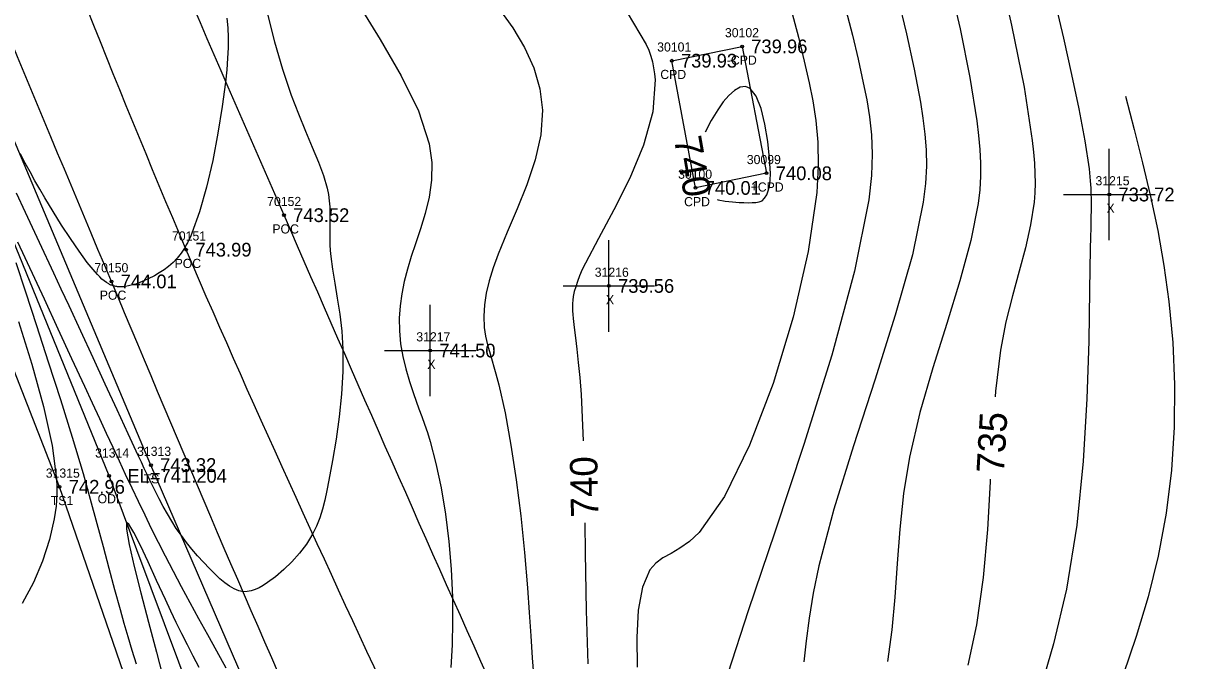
# Model space of a CAD drawing. Extents: x 1376587 to 1378239, y 1000335 to 1003031.
# Drawn here: x 1376817.9 to 1376945.5, y 1002540.2 to 1002609.8 of the extents above; entities that cross this region are included whole.
import ezdxf

# ---------------------------------------------------------------- set-up
doc = ezdxf.new("R2010")
doc.units = 0
for name, color, linetype in [('RD_DTM_BkLn1', 7, 'Continuous'), ('RD_DTM_BkLn2', 7, 'Continuous'), ('RD_DTM_BkLn_txCode', 7, 'Continuous'), ('RD_DTM_Major1', 7, 'Continuous'), ('RD_DTM_Major1_Lbl', 7, 'Continuous'), ('RD_DTM_Minor1', 7, 'Continuous'), ('RD_EX_Conc', 7, 'Continuous'), ('RD_EX_Conc_txCode', 7, 'Continuous'), ('RD_EX_H2O', 7, 'Continuous'), ('RD_EX_H2O_txCode', 7, 'Continuous'), ('RD_EX_Misc', 7, 'Continuous'), ('RD_EX_Misc_txCode', 7, 'Continuous'), ('RD_EX_Road', 7, 'Continuous'), ('RD_EX_Road_txCode', 7, 'Continuous'), ('RD_EX_TX_Conc_ELEV', 7, 'Continuous'), ('RD_EX_TX_H2O_ELEV', 7, 'Continuous'), ('RD_EX_TX_Misc_ELEV', 7, 'Continuous'), ('RD_EX_TX_Road_ELEV', 7, 'Continuous'), ('RD_HC_Survey_ELEV', 7, 'Continuous'), ('RD_HC_Survey_txCode', 7, 'Continuous'), ('RD_SMD_Locator', 7, 'Continuous')]:
    doc.layers.add(name, color=color, linetype=linetype)

msp = doc.modelspace()

# ---------------------------------------------------------------- linework, layer by layer
at = {"layer": 'RD_DTM_BkLn1'}
msp.add_spline([(1377003.45, 1002259.31), (1376973.19, 1002311.2), (1376942.72, 1002364.73), (1376914.25, 1002420.14), (1376886.11, 1002475.59), (1376860.06, 1002531.09), (1376835.65, 1002585.09), (1376813.12, 1002641.26), (1376777.12, 1002732.3)], degree=3, dxfattribs=at)
at = {"layer": 'RD_DTM_BkLn2'}
for points in [[(1376885.61, 1002428.98), (1376889.78, 1002434.68), (1376874.69, 1002468.75), (1376852.19, 1002514.33), (1376831.8, 1002561.56), (1376809.96, 1002613.35), (1376792.97, 1002652.8), (1376775.33, 1002700.18), (1376756.39, 1002747.21), (1376739.8, 1002794.07), (1376723.1, 1002839.91), (1376704.95, 1002887.54), (1376687.77, 1002934.36), (1376670.41, 1002980.85)], [(1376885.61, 1002428.97), (1376881.3, 1002430.18), (1376863.13, 1002464.59), (1376838.71, 1002510.16), (1376821.82, 1002559.18), (1376802.89, 1002607.61), (1376786.81, 1002643.28), (1376765.51, 1002696.1), (1376748.39, 1002745.62), (1376732.07, 1002790.52), (1376713.54, 1002837.08), (1376692.71, 1002883.81), (1376675.42, 1002930.22), (1376657.29, 1002975.68)]]:
    msp.add_lwpolyline(points, dxfattribs=at)
at = {"layer": 'RD_DTM_Major1'}
for points in [[(1376924.14, 1002616.9), (1376925.8, 1002609.64), (1376927.16, 1002602.85), (1376928.06, 1002597.02), (1376928.2, 1002595.75), (1376928.29, 1002594.56), (1376928.35, 1002593.43), (1376928.36, 1002592.35), (1376928.33, 1002591.31), (1376928.25, 1002590.29), (1376927.88, 1002587.81), (1376927.31, 1002585.31), (1376926.62, 1002582.74), (1376925.88, 1002580.05), (1376925.18, 1002577.19), (1376924.58, 1002574.1), (1376924.03, 1002569.63), (1376923.99, 1002569.02)], [(1376883.81, 1002611.02), (1376885.9, 1002607.51), (1376886.16, 1002606.88), (1376886.38, 1002606.24), (1376886.56, 1002605.6), (1376886.7, 1002604.96), (1376886.8, 1002604.31), (1376886.86, 1002603.65), (1376886.61, 1002600.15), (1376885.6, 1002596.52), (1376884.1, 1002592.89), (1376882.37, 1002589.44), (1376880.67, 1002586.3), (1376879.26, 1002583.62), (1376878.91, 1002582.91), (1376878.62, 1002582.25), (1376878.38, 1002581.63), (1376878.19, 1002581.05), (1376878.04, 1002580.51), (1376877.93, 1002579.98), (1376877.88, 1002579.59), (1376877.85, 1002579.2), (1376877.84, 1002578.8), (1376877.85, 1002578.41), (1376877.87, 1002578), (1376877.9, 1002577.58), (1376878.01, 1002576.59), (1376878.15, 1002575.47), (1376878.3, 1002574.21), (1376878.47, 1002572.77), (1376878.63, 1002571.14), (1376878.77, 1002569.28), (1376879, 1002564.22)], [(1376899.48, 1002593.41), (1376899.37, 1002595.07), (1376899.17, 1002596.92), (1376898.86, 1002598.79), (1376898.44, 1002600.5), (1376897.9, 1002601.87), (1376897.24, 1002602.72), (1376896.72, 1002602.93), (1376896.15, 1002602.84), (1376895.55, 1002602.5), (1376894.93, 1002601.95), (1376894.31, 1002601.23), (1376893.7, 1002600.37), (1376892.98, 1002599.19), (1376892.34, 1002597.94)], [(1376893.63, 1002590.59), (1376893.76, 1002590.55), (1376894.52, 1002590.41), (1376895.3, 1002590.32), (1376896.06, 1002590.26), (1376896.55, 1002590.23), (1376897.01, 1002590.22), (1376897.45, 1002590.23), (1376897.85, 1002590.26), (1376898.21, 1002590.32), (1376898.54, 1002590.42), (1376898.82, 1002590.72), (1376899.05, 1002591.08), (1376899.22, 1002591.51), (1376899.35, 1002592.04), (1376899.43, 1002592.67), (1376899.48, 1002593.41)], [(1376923.45, 1002560.03), (1376923.44, 1002559.72), (1376923.15, 1002554.5), (1376922.7, 1002549.26), (1376921.97, 1002544.09), (1376921.03, 1002539.69)], [(1376879.18, 1002555.23), (1376879.23, 1002551.98), (1376879.34, 1002545.68), (1376879.51, 1002539.83)]]:
    msp.add_lwpolyline(points, dxfattribs=at)
at = {"layer": 'RD_DTM_Minor1'}
for points in [[(1376918.87, 1002614.83), (1376920.17, 1002609.21), (1376921.23, 1002603.91), (1376922, 1002599.18), (1376922.2, 1002597.56), (1376922.34, 1002596.04), (1376922.42, 1002594.56), (1376922.42, 1002593.11), (1376922.33, 1002591.64), (1376922.16, 1002590.12), (1376921.36, 1002586.1), (1376920.15, 1002581.7), (1376918.71, 1002577.03), (1376917.19, 1002572.19), (1376915.79, 1002567.29), (1376914.66, 1002562.43), (1376914.01, 1002558.45), (1376913.6, 1002554.56), (1376913.3, 1002550.79), (1376913.05, 1002547.11), (1376912.73, 1002543.54), (1376912.25, 1002540.08)], [(1376913.34, 1002612.79), (1376914.33, 1002608.69), (1376915.17, 1002604.81), (1376915.84, 1002601.22), (1376916.12, 1002599.45), (1376916.33, 1002597.72), (1376916.46, 1002596), (1376916.49, 1002594.22), (1376916.39, 1002592.34), (1376916.15, 1002590.3), (1376914.96, 1002584.54), (1376913.1, 1002577.92), (1376910.87, 1002570.83), (1376908.54, 1002563.65), (1376906.4, 1002556.75), (1376904.74, 1002550.53), (1376904.12, 1002547.55), (1376903.68, 1002544.84), (1376903.35, 1002542.35), (1376903.09, 1002540.06)], [(1376854.43, 1002611.95), (1376856.84, 1002608.04), (1376859.13, 1002604.1), (1376861.02, 1002600.27), (1376862.2, 1002596.67), (1376862.48, 1002594.61), (1376862.45, 1002592.67), (1376862.18, 1002590.82), (1376861.76, 1002589.06), (1376861.23, 1002587.37), (1376860.68, 1002585.73), (1376860.22, 1002584.33), (1376859.82, 1002582.96), (1376859.47, 1002581.6), (1376859.19, 1002580.26), (1376859, 1002578.94), (1376858.91, 1002577.62), (1376858.93, 1002576.21), (1376859.07, 1002574.82), (1376859.3, 1002573.43), (1376859.62, 1002572.06), (1376860.02, 1002570.7), (1376860.46, 1002569.36), (1376860.76, 1002568.54), (1376861.06, 1002567.72), (1376861.38, 1002566.88), (1376861.69, 1002566.01), (1376862, 1002565.1), (1376862.3, 1002564.14), (1376862.93, 1002561.73), (1376863.49, 1002559.07), (1376863.96, 1002556.2), (1376864.33, 1002553.22), (1376864.59, 1002550.17), (1376864.73, 1002547.14), (1376864.75, 1002544.48), (1376864.69, 1002541.9), (1376864.56, 1002539.43)], [(1376869.8, 1002611.43), (1376871.31, 1002609.34), (1376872.6, 1002607.18), (1376873.62, 1002604.96), (1376874.29, 1002602.68), (1376874.57, 1002600.32), (1376874.38, 1002597.63), (1376873.77, 1002594.91), (1376872.86, 1002592.19), (1376871.8, 1002589.54), (1376870.7, 1002586.99), (1376869.71, 1002584.6), (1376869.17, 1002583.11), (1376868.73, 1002581.69), (1376868.41, 1002580.35), (1376868.22, 1002579.07), (1376868.15, 1002577.82), (1376868.21, 1002576.6), (1376868.35, 1002575.66), (1376868.56, 1002574.7), (1376868.83, 1002573.71), (1376869.45, 1002571.54), (1376869.78, 1002570.32), (1376870.48, 1002567.26), (1376871.12, 1002563.75), (1376871.69, 1002559.96), (1376872.2, 1002556), (1376872.61, 1002552.02), (1376872.94, 1002548.16), (1376873.12, 1002545.46), (1376873.28, 1002542.89), (1376873.43, 1002540.48), (1376873.62, 1002538.21)], [(1376930.51, 1002612.21), (1376931.45, 1002608.21), (1376932.35, 1002604.25), (1376933.16, 1002600.47), (1376933.81, 1002596.99), (1376934.26, 1002593.92), (1376934.31, 1002593.48), (1376934.36, 1002593.05), (1376934.39, 1002592.63), (1376934.43, 1002592.22), (1376934.45, 1002591.81), (1376934.47, 1002591.42), (1376934.5, 1002590.46), (1376934.49, 1002589.51), (1376934.47, 1002588.53), (1376934.44, 1002587.51), (1376934.4, 1002586.41), (1376934.37, 1002585.22), (1376934.3, 1002580.65), (1376934.22, 1002575.09), (1376934.03, 1002568.79), (1376933.63, 1002562), (1376932.92, 1002554.99), (1376931.78, 1002547.99), (1376930.39, 1002542.02), (1376928.74, 1002536.38)], [(1376844.51, 1002610.82), (1376845.3, 1002607.8), (1376846.17, 1002604.82), (1376847.12, 1002601.97), (1376847.9, 1002599.94), (1376848.68, 1002598.04), (1376849.42, 1002596.29), (1376850.1, 1002594.67), (1376850.65, 1002593.18), (1376851.05, 1002591.83), (1376851.19, 1002591.11), (1376851.28, 1002590.43), (1376851.33, 1002589.77), (1376851.35, 1002589.14), (1376851.34, 1002588.51), (1376851.33, 1002587.88), (1376851.32, 1002587.33), (1376851.32, 1002586.77), (1376851.32, 1002586.2), (1376851.34, 1002585.61), (1376851.38, 1002584.99), (1376851.44, 1002584.34), (1376851.63, 1002582.96), (1376851.88, 1002581.44), (1376852.15, 1002579.8), (1376852.42, 1002578.04), (1376852.63, 1002576.18), (1376852.76, 1002574.22), (1376852.75, 1002571.79), (1376852.61, 1002569.31), (1376852.35, 1002566.82), (1376852.01, 1002564.38), (1376851.63, 1002562.06), (1376851.24, 1002559.91), (1376851.01, 1002558.79), (1376850.78, 1002557.73), (1376850.53, 1002556.73), (1376850.23, 1002555.78), (1376849.87, 1002554.87), (1376849.43, 1002553.99), (1376848.78, 1002552.93), (1376848.02, 1002551.93), (1376847.19, 1002550.99), (1376846.31, 1002550.13), (1376845.41, 1002549.36), (1376844.53, 1002548.71), (1376844.06, 1002548.41), (1376843.61, 1002548.16), (1376843.17, 1002547.96), (1376842.74, 1002547.81), (1376842.32, 1002547.73), (1376841.91, 1002547.72), (1376841.38, 1002547.82), (1376840.87, 1002548.02), (1376840.36, 1002548.32), (1376839.85, 1002548.7), (1376839.33, 1002549.14), (1376838.82, 1002549.63), (1376838.18, 1002550.27), (1376837.53, 1002550.94), (1376836.9, 1002551.65), (1376836.28, 1002552.37), (1376835.68, 1002553.11), (1376835.12, 1002553.85), (1376834.57, 1002554.64), (1376834.07, 1002555.42), (1376833.59, 1002556.22), (1376833.13, 1002557.03), (1376832.69, 1002557.87), (1376832.25, 1002558.75), (1376831.97, 1002559.32), (1376831.68, 1002559.92), (1376831.38, 1002560.54), (1376831.07, 1002561.2), (1376830.75, 1002561.89), (1376830.41, 1002562.62), (1376829.32, 1002564.96), (1376828.11, 1002567.59), (1376826.81, 1002570.39), (1376825.47, 1002573.29), (1376824.13, 1002576.18), (1376822.85, 1002578.96), (1376822, 1002580.78), (1376821.19, 1002582.53), (1376819.64, 1002585.88), (1376818.87, 1002587.52), (1376818.11, 1002589.17), (1376817.13, 1002591.27)], [(1376840.09, 1002610.39), (1376840.18, 1002609.32), (1376840.22, 1002608.26), (1376840.22, 1002607.16), (1376840.17, 1002606), (1376840.08, 1002604.76), (1376839.94, 1002603.4), (1376839.59, 1002600.75), (1376839.12, 1002597.84), (1376838.54, 1002594.84), (1376837.86, 1002591.91), (1376837.1, 1002589.21), (1376836.27, 1002586.9), (1376836.16, 1002586.62), (1376836.03, 1002586.35), (1376835.91, 1002586.1), (1376835.79, 1002585.85), (1376835.66, 1002585.61), (1376835.53, 1002585.38), (1376835.47, 1002585.26), (1376835.39, 1002585.15), (1376835.32, 1002585.04), (1376835.25, 1002584.93), (1376835.18, 1002584.82), (1376835.11, 1002584.72), (1376834.67, 1002584.16), (1376834.21, 1002583.68), (1376833.73, 1002583.25), (1376833.23, 1002582.88), (1376832.71, 1002582.55), (1376832.18, 1002582.25), (1376831.51, 1002581.9), (1376830.83, 1002581.6), (1376830.16, 1002581.34), (1376829.5, 1002581.16), (1376828.86, 1002581.05), (1376828.26, 1002581.04), (1376828.16, 1002581.05), (1376828.06, 1002581.06), (1376827.96, 1002581.08), (1376827.87, 1002581.09), (1376827.78, 1002581.11), (1376827.68, 1002581.14), (1376827.6, 1002581.17), (1376827.51, 1002581.2), (1376827.43, 1002581.23), (1376827.35, 1002581.26), (1376827.27, 1002581.3), (1376827.18, 1002581.35), (1376826.94, 1002581.49), (1376826.69, 1002581.67), (1376826.45, 1002581.88), (1376826.2, 1002582.11), (1376825.95, 1002582.38), (1376825.69, 1002582.66), (1376824.84, 1002583.7), (1376823.94, 1002584.93), (1376823, 1002586.3), (1376822.04, 1002587.76), (1376821.11, 1002589.26), (1376820.21, 1002590.76), (1376819.66, 1002591.7), (1376819.12, 1002592.63), (1376818.6, 1002593.58), (1376818.07, 1002594.56), (1376817.54, 1002595.58)], [(1376901.74, 1002611.3), (1376902.14, 1002609.8), (1376902.52, 1002608.3), (1376902.89, 1002606.77), (1376903.26, 1002605.22), (1376903.69, 1002603.33), (1376904.09, 1002601.34), (1376904.41, 1002599.19), (1376904.62, 1002596.84), (1376904.67, 1002594.24), (1376904.51, 1002591.34), (1376903.58, 1002584.88), (1376901.93, 1002577.73), (1376899.74, 1002570.48), (1376897.18, 1002563.74), (1376894.44, 1002558.11), (1376891.69, 1002554.19), (1376890.61, 1002553.19), (1376889.57, 1002552.47), (1376888.6, 1002551.91), (1376887.72, 1002551.41), (1376886.94, 1002550.85), (1376886.29, 1002550.12), (1376885.47, 1002548.23), (1376885.03, 1002545.69), (1376884.87, 1002542.7), (1376884.92, 1002539.47)], [(1376907.71, 1002611.31), (1376908.42, 1002608.54), (1376909.04, 1002605.89), (1376909.6, 1002603.33), (1376909.97, 1002601.47), (1376910.28, 1002599.6), (1376910.48, 1002597.64), (1376910.56, 1002595.52), (1376910.48, 1002593.18), (1376910.2, 1002590.55), (1376908.65, 1002582.75), (1376906.15, 1002573.58), (1376903.1, 1002563.82), (1376899.93, 1002554.24), (1376897.02, 1002545.64), (1376894.8, 1002538.77)], [(1376938.24, 1002601.87), (1376939.19, 1002598.24), (1376940.11, 1002594.59), (1376940.98, 1002590.91), (1376941.77, 1002587.17), (1376942.44, 1002583.35), (1376942.99, 1002579.43), (1376943.4, 1002574.95), (1376943.6, 1002570.37), (1376943.56, 1002565.71), (1376943.26, 1002561.01), (1376942.69, 1002556.3), (1376941.82, 1002551.61), (1376940.71, 1002547.16), (1376939.4, 1002542.82), (1376937.98, 1002538.64)], [(1376840.02, 1002539.35), (1376838.98, 1002541.22), (1376838, 1002543.01), (1376837.03, 1002544.77), (1376836.08, 1002546.52), (1376835.15, 1002548.24), (1376834.25, 1002549.93), (1376833.38, 1002551.6), (1376832.61, 1002553.11), (1376831.87, 1002554.6), (1376831.15, 1002556.08), (1376830.43, 1002557.56), (1376829.73, 1002559.05), (1376829.03, 1002560.54), (1376828.35, 1002561.98), (1376827.66, 1002563.46), (1376826.95, 1002565), (1376826.2, 1002566.61), (1376825.41, 1002568.32), (1376824.57, 1002570.15), (1376823.16, 1002573.18), (1376821.67, 1002576.4), (1376820.16, 1002579.68), (1376817.27, 1002585.9)], [(1376817.03, 1002583.68), (1376818.1, 1002580.48), (1376819.3, 1002576.82), (1376820.59, 1002572.85), (1376821.91, 1002568.73), (1376823.19, 1002564.6), (1376824.38, 1002560.62), (1376825.17, 1002557.83), (1376825.9, 1002555.18), (1376826.57, 1002552.67), (1376827.2, 1002550.28), (1376827.81, 1002547.98), (1376828.42, 1002545.76), (1376828.84, 1002544.28), (1376829.27, 1002542.81), (1376829.72, 1002541.33), (1376830.18, 1002539.84)], [(1376817.33, 1002577.26), (1376818.79, 1002572.57), (1376820.07, 1002567.97), (1376821.02, 1002563.7), (1376821.5, 1002560), (1376821.53, 1002559.22), (1376821.53, 1002558.47), (1376821.49, 1002557.76), (1376821.43, 1002557.06), (1376821.34, 1002556.37), (1376821.23, 1002555.68), (1376820.71, 1002553.41), (1376819.96, 1002551.07), (1376818.97, 1002548.73), (1376817.74, 1002546.44)], [(1376837.06, 1002539.44), (1376836.41, 1002540.68), (1376835.79, 1002541.91), (1376835.17, 1002543.13), (1376834.57, 1002544.36), (1376833.98, 1002545.59), (1376833.38, 1002546.86), (1376832.41, 1002548.94), (1376831.48, 1002550.97), (1376830.64, 1002552.77), (1376829.93, 1002554.2), (1376829.4, 1002555.09), (1376829.11, 1002555.3), (1376829.11, 1002554.55), (1376829.43, 1002552.88), (1376829.98, 1002550.48), (1376830.71, 1002547.59), (1376831.54, 1002544.4), (1376832.39, 1002541.13), (1376833.97, 1002535.03)]]:
    msp.add_lwpolyline(points, dxfattribs=at)
at = {"layer": 'RD_EX_Conc'}
msp.add_lwpolyline([(1376899.04, 1002593.44), (1376891.28, 1002591.84), (1376888.68, 1002605.74), (1376896.36, 1002607.3), (1376899.04, 1002593.44)], dxfattribs=at)
at = {"layer": 'RD_EX_H2O'}
msp.add_lwpolyline([(1376884.04, 1002432.1), (1376867.96, 1002466.27), (1376845.47, 1002511.58), (1376827.22, 1002560.38), (1376806.48, 1002611.18), (1376788.41, 1002651.65), (1376772.82, 1002694.38), (1376753.28, 1002747.21), (1376736.65, 1002792.89), (1376719.2, 1002838.91), (1376701.08, 1002887.18), (1376684.58, 1002932.85), (1376667.2, 1002979.87)], dxfattribs=at)
at = {"layer": 'RD_EX_Misc'}
for p, q in [((1376936.47, 1002586.12), (1376936.47, 1002596.12)), ((1376931.47, 1002591.12), (1376941.47, 1002591.12)), ((1376881.81, 1002576.13), (1376881.81, 1002586.13)), ((1376876.81, 1002581.13), (1376886.81, 1002581.13)), ((1376862.3, 1002569.07), (1376862.3, 1002579.07)), ((1376857.3, 1002574.07), (1376867.3, 1002574.07))]:
    msp.add_line(p, q, dxfattribs=at)
at = {"layer": 'RD_EX_Road'}
for points in [[(1377013.31, 1002264.91), (1376982.81, 1002315.68), (1376952.47, 1002370.34), (1376923.17, 1002424.32), (1376895.64, 1002480.03), (1376870.11, 1002535.05), (1376846.33, 1002588.86), (1376822.29, 1002645.03), (1376786.56, 1002736.46)], [(1376994.75, 1002253.91), (1376964.91, 1002306.46), (1376934.4, 1002359.99), (1376904.77, 1002415.49), (1376877.27, 1002471.51), (1376851.04, 1002526.89), (1376827.48, 1002581.62), (1376804.19, 1002637.82), (1376768.46, 1002728.84)]]:
    msp.add_spline(points, degree=3, dxfattribs=at)
at = {"layer": 'RD_SMD_Locator'}
for centre in [(1376896.36, 1002607.3), (1376888.68, 1002605.74), (1376899.04, 1002593.44), (1376891.28, 1002591.84), (1376936.47, 1002591.12), (1376846.33, 1002588.86), (1376835.65, 1002585.09), (1376827.48, 1002581.62), (1376881.81, 1002581.13), (1376862.3, 1002574.07), (1376831.8, 1002561.56), (1376827.22, 1002560.38), (1376821.82, 1002559.18)]:
    msp.add_circle(centre, 0.15, dxfattribs=at)

# ---------------------------------------------------------------- texts
at = {"layer": 'RD_DTM_BkLn_txCode'}
for s, p in [('31313', (1376830.28, 1002562.56)), ('31315', (1376820.31, 1002560.18)), ('TS', (1376831, 1002559.56)), ('TS1', (1376820.86, 1002557.18))]:
    msp.add_text(s, height=1, dxfattribs=at).set_placement(p)
at = {"layer": 'RD_DTM_Major1_Lbl'}
for s, rotation, p in [('740', 279.9652, (1376888.9, 1002597.24)), ('735', 86.5779, (1376924.95, 1002560.59)), ('740', 91.1496, (1376880.68, 1002555.86))]:
    msp.add_text(s, height=3, rotation=rotation, dxfattribs=at).set_placement(p)
at = {"layer": 'RD_EX_Conc_txCode'}
for s, p in [('30102', (1376894.49, 1002608.3)), ('30101', (1376887.09, 1002606.74)), ('-CPD', (1376894.7, 1002605.3)), ('CPD', (1376887.43, 1002603.74)), ('30099', (1376896.88, 1002594.44)), ('30100', (1376889.37, 1002592.84)), ('+CPD', (1376897.3, 1002591.44)), ('CPD', (1376890.03, 1002589.84))]:
    msp.add_text(s, height=1, dxfattribs=at).set_placement(p)
at = {"layer": 'RD_EX_H2O_txCode'}
for s, p in [('31314', (1376825.7, 1002562.38)), ('ODL', (1376825.97, 1002557.38))]:
    msp.add_text(s, height=1, dxfattribs=at).set_placement(p)
at = {"layer": 'RD_EX_Misc_txCode'}
for s, p in [('31215', (1376934.96, 1002592.12)), ('X', (1376936.16, 1002589.12)), ('31216', (1376880.27, 1002582.13)), ('X', (1376881.49, 1002579.13)), ('31217', (1376860.78, 1002575.07)), ('X', (1376861.98, 1002572.07))]:
    msp.add_text(s, height=1, dxfattribs=at).set_placement(p)
at = {"layer": 'RD_EX_Road_txCode'}
for s, p in [('70152', (1376844.49, 1002589.86)), ('POC', (1376845.06, 1002586.86)), ('70150', (1376825.61, 1002582.62)), ('POC', (1376826.21, 1002579.62))]:
    msp.add_text(s, height=1, dxfattribs=at).set_placement(p)
at = {"layer": 'RD_EX_TX_Conc_ELEV'}
for s, p in [('739.96', (1376897.36, 1002606.55)), ('739.93', (1376889.68, 1002604.99)), ('740.08', (1376900.04, 1002592.69)), ('740.01', (1376892.28, 1002591.09))]:
    msp.add_text(s, height=1.5, dxfattribs=at).set_placement(p)
at = {"layer": 'RD_EX_TX_H2O_ELEV'}
msp.add_text('EL=741.204', height=1.5, dxfattribs=at).set_placement((1376829.22, 1002559.63))
at = {"layer": 'RD_EX_TX_Misc_ELEV'}
for s, p in [('733.72', (1376937.47, 1002590.37)), ('739.56', (1376882.81, 1002580.38)), ('741.50', (1376863.3, 1002573.32)), ('743.32', (1376832.8, 1002560.81)), ('742.96', (1376822.82, 1002558.43))]:
    msp.add_text(s, height=1.5, dxfattribs=at).set_placement(p)
at = {"layer": 'RD_EX_TX_Road_ELEV'}
for s, p in [('743.52', (1376847.33, 1002588.11)), ('744.01', (1376828.48, 1002580.87))]:
    msp.add_text(s, height=1.5, dxfattribs=at).set_placement(p)
at = {"layer": 'RD_HC_Survey_ELEV'}
msp.add_text('743.99', height=1.5, dxfattribs=at).set_placement((1376836.65, 1002584.34))
at = {"layer": 'RD_HC_Survey_txCode'}
for s, p in [('70151', (1376834.1, 1002586.09)), ('POC', (1376834.38, 1002583.09))]:
    msp.add_text(s, height=1, dxfattribs=at).set_placement(p)

doc.saveas('drawing.dxf')
